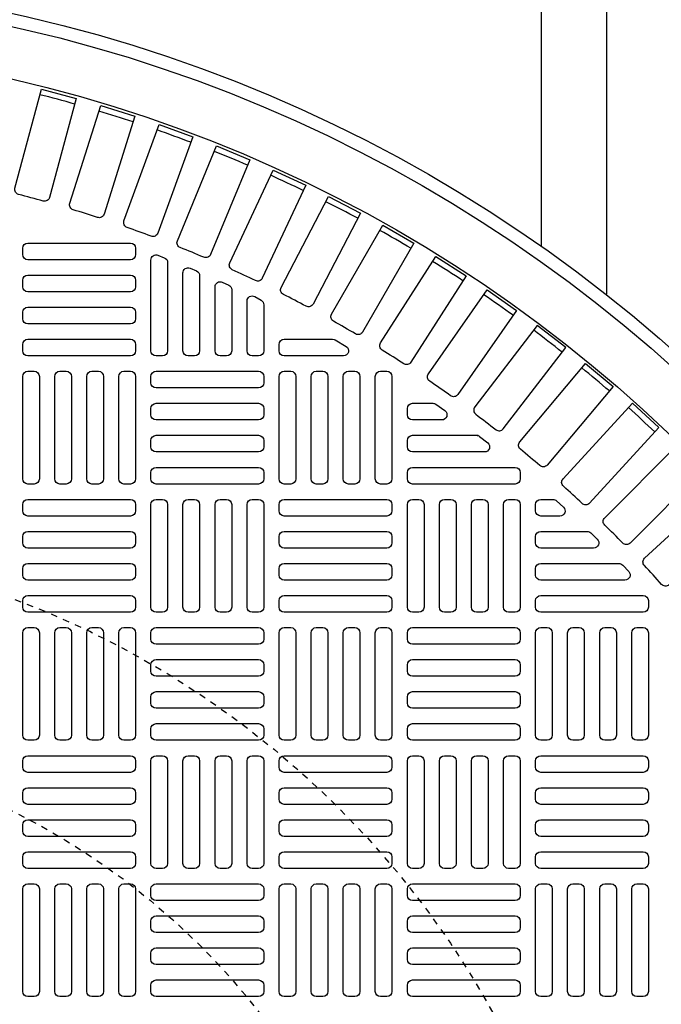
# Model space of a CAD drawing. Extents: x -169 to 7270, y -140 to 2984.
# Tile 656 of 656: x 6532 to 6542, y 1324 to 1339. Entities that reach past the tile are written whole.
import ezdxf

# ---------------------------------------------------------------- set-up
doc = ezdxf.new("R2010")
doc.units = 0
doc.header["$MEASUREMENT"] = 0
doc.linetypes.add('HIDDEN2', pattern=[0.28125, 0.1875, -0.09375])
doc.layers.get('DEFPOINTS').update_dxf_attribs({"linetype": 'CONTINUOUS'})
for name, color, linetype in [('TANK-MANHOLE-COVER-40', 2, 'CONTINUOUS'), ('TANK-MANHOLE-COVER-HATCH-40', 252, 'CONTINUOUS'), ('TANK-SLOPE', 3, 'CONTINUOUS'), ('TANK-UST-RIB', 7, 'CONTINUOUS')]:
    doc.layers.add(name, color=color, linetype=linetype)

msp = doc.modelspace()

# ---------------------------------------------------------------- linework, layer by layer
at = {"layer": 'DEFPOINTS', "color": 8, "linetype": 'HIDDEN2', "ltscale": 0.125}
msp.add_circle((6526.95106, 1317.00983), 14, dxfattribs=at)
msp.add_circle((6526.95106, 1317.00983), 14, dxfattribs=at)
at = {"layer": 'DEFPOINTS', "color": 8, "linetype": 'HIDDEN2', "ltscale": 0.5}
msp.add_circle((6526.95106, 1317.00983), 11, dxfattribs=at)
msp.add_circle((6526.95106, 1317.00983), 11, dxfattribs=at)
at = {"layer": 'TANK-MANHOLE-COVER-40', "color": 4, "linetype": 'Continuous'}
msp.add_circle((6526.95183, 1317.00983), 22.63902, dxfattribs=at)
at = {"layer": 'TANK-MANHOLE-COVER-40', "color": 1, "linetype": 'Continuous'}
msp.add_circle((6526.95183, 1317.00983), 22.44094, dxfattribs=at)
at = {"layer": 'TANK-MANHOLE-COVER-40', "color": 2, "linetype": 'Continuous'}
msp.add_circle((6526.95183, 1317.00983), 21.65354, dxfattribs=at)
at = {"layer": 'TANK-MANHOLE-COVER-HATCH-40', "linetype": 'Continuous'}
for points in [[(6532.30717, 1336.23864, 0.00491171), (6531.92838, 1336.34013, -0.41709369), (6531.87195, 1336.43677), (6532.27979, 1337.95884), (6532.81219, 1337.81619), (6532.40435, 1336.29411, -0.41709369), (6532.30717, 1336.23864)], [(6533.14082, 1335.98674, 0.00491171), (6532.76682, 1336.10466, -0.41709369), (6532.71466, 1336.20366), (6533.1885, 1337.7065), (6533.71417, 1337.54076), (6533.24033, 1336.03792, -0.41709369), (6533.14082, 1335.98674)], [(6533.96269, 1335.69872, 0.00491171), (6533.59419, 1335.83284, -0.41709369), (6533.5464, 1335.93403), (6534.08534, 1337.41476), (6534.60328, 1337.22625), (6534.06434, 1335.74551, -0.41709369), (6533.96269, 1335.69872)], [(6534.77122, 1335.37512, 0.00491171), (6534.40891, 1335.52519, -0.41709369), (6534.36558, 1335.62836), (6534.9686, 1337.08418), (6535.47783, 1336.87326), (6534.87481, 1335.41743, -0.41709369), (6534.77122, 1335.37512)], [(6535.56486, 1335.01656, 0.00491171), (6535.20944, 1335.1823, -0.41709369), (6535.17066, 1335.28726), (6535.8366, 1336.71539), (6536.33614, 1336.48245), (6535.6702, 1335.05432, -0.41709369), (6535.56486, 1335.01656)], [(6536.3421, 1334.62373, 0.00491171), (6535.99426, 1334.80481, -0.41709369), (6535.96008, 1334.91136), (6536.68769, 1336.30909), (6537.1766, 1336.05458), (6536.44899, 1334.65686, -0.41709369), (6536.3421, 1334.62373)], [(6537.10147, 1334.19737, 0.00491171), (6536.76186, 1334.39345, -0.41709369), (6536.73236, 1334.50139), (6537.52025, 1335.86605), (6537.99759, 1335.59046), (6537.2097, 1334.2258, -0.41709369), (6537.10147, 1334.19737)], [(6537.84152, 1333.73829, 0.00491171), (6537.51078, 1333.94899, -0.41709369), (6537.48603, 1334.05812), (6538.33269, 1335.38711), (6538.79755, 1335.09096), (6537.95089, 1333.76197, -0.41709369), (6537.84152, 1333.73829)], [(6538.56084, 1333.24737, 0.00491171), (6538.23961, 1333.4723, -0.41709369), (6538.21964, 1333.5824), (6539.12346, 1334.87319), (6539.57496, 1334.55705), (6538.67114, 1333.26626, -0.41709369), (6538.56084, 1333.24737)], [(6539.25806, 1332.72553, 0.41709369), (6539.36908, 1332.73959), (6540.32835, 1333.98974), (6539.89106, 1334.32527), (6538.9318, 1333.07513, 0.41709369), (6538.94695, 1332.96426, -0.00491171), (6539.25806, 1332.72553)], [(6536.75002, 1334.11613, -0.1342636), (6536.79008, 1334.10517), (6536.95659, 1334.00675, -0.76325856), (6536.91652, 1333.86022), (6536.00695, 1333.86022), (6536.00695, 1333.86022, -0.41421356), (6535.92821, 1333.93896), (6535.92821, 1334.03739), (6535.92821, 1334.03739, -0.41421356), (6536.00695, 1334.11613), (6536.75002, 1334.11613)], [(6539.93186, 1332.17378, 0.00491171), (6539.63145, 1332.42586, -0.41709369), (6539.62115, 1332.53728), (6540.63404, 1333.74439), (6541.05627, 1333.3901), (6540.04338, 1332.18299, -0.41709369), (6539.93186, 1332.17378)], [(6538.29001, 1333.13188, -0.15754945), (6538.33609, 1333.11699), (6538.47249, 1333.01856, -0.72778796), (6538.42641, 1332.87597), (6537.97545, 1332.87597), (6537.97545, 1332.87597, -0.41421356), (6537.89671, 1332.95471), (6537.89671, 1333.05314), (6537.89671, 1333.05314, -0.41421356), (6537.97545, 1333.13188), (6538.29001, 1333.13188)], [(6538.95611, 1332.63975, -0.16819223), (6539.00479, 1332.6229), (6539.12992, 1332.52447, -0.71204699), (6539.08123, 1332.38384), (6537.97545, 1332.38384), (6537.97545, 1332.38384, -0.41421356), (6537.89671, 1332.46258), (6537.89671, 1332.56101), (6537.89671, 1332.56101, -0.41421356), (6537.97545, 1332.63975), (6538.98337, 1332.63975)], [(6541.20409, 1330.9848, 0.00491171), (6540.9268, 1331.26209, -0.41709369), (6540.92625, 1331.37399), (6542.04049, 1332.48823), (6542.43023, 1332.09848), (6541.31599, 1330.98425, -0.41709369), (6541.20409, 1330.9848)]]:
    msp.add_lwpolyline(points, format="xyb", dxfattribs=at)
at = {"layer": 'TANK-MANHOLE-COVER-HATCH-40', "linetype": 'Continuous', "flags": 128}
for points in [[(6533.72348, 1335.41534, -0.41421356), (6533.64474, 1335.3366), (6532.06994, 1335.3366, -0.41421356), (6531.9912, 1335.41534), (6531.9912, 1335.51377, -0.41421356), (6532.06994, 1335.59251), (6533.64474, 1335.59251, -0.41421356), (6533.72348, 1335.51377)], [(6533.72348, 1334.92321, -0.41421356), (6533.64474, 1334.84447), (6532.06994, 1334.84447, -0.41421356), (6531.9912, 1334.92321), (6531.9912, 1335.02164, -0.41421356), (6532.06994, 1335.10038), (6533.64474, 1335.10038, -0.41421356), (6533.72348, 1335.02164)], [(6533.72348, 1334.43109, -0.41421356), (6533.64474, 1334.35235), (6532.06994, 1334.35235, -0.41421356), (6531.9912, 1334.43109), (6531.9912, 1334.52951, -0.41421356), (6532.06994, 1334.60825), (6533.64474, 1334.60825, -0.41421356), (6533.72348, 1334.52951)], [(6533.72348, 1333.93896, -0.41421356), (6533.64474, 1333.86022), (6532.06994, 1333.86022, -0.41421356), (6531.9912, 1333.93896), (6531.9912, 1334.03739, -0.41421356), (6532.06994, 1334.11613), (6533.64474, 1334.11613, -0.41421356), (6533.72348, 1334.03739)], [(6532.06994, 1331.89172, -0.41421356), (6531.9912, 1331.97046), (6531.9912, 1333.54526, -0.41421356), (6532.06994, 1333.624), (6532.16837, 1333.624, -0.41421356), (6532.24711, 1333.54526), (6532.24711, 1331.97046, -0.41421356), (6532.16837, 1331.89172)], [(6532.56207, 1331.89172, -0.41421356), (6532.48333, 1331.97046), (6532.48333, 1333.54526, -0.41421356), (6532.56207, 1333.624), (6532.66049, 1333.624, -0.41421356), (6532.73923, 1333.54526), (6532.73923, 1331.97046, -0.41421356), (6532.66049, 1331.89172)], [(6533.05419, 1331.89172, -0.41421356), (6532.97545, 1331.97046), (6532.97545, 1333.54526, -0.41421356), (6533.05419, 1333.624), (6533.15262, 1333.624, -0.41421356), (6533.23136, 1333.54526), (6533.23136, 1331.97046, -0.41421356), (6533.15262, 1331.89172)], [(6533.54632, 1331.89172, -0.41421356), (6533.46758, 1331.97046), (6533.46758, 1333.54526, -0.41421356), (6533.54632, 1333.624), (6533.64474, 1333.624, -0.41421356), (6533.72348, 1333.54526), (6533.72348, 1331.97046, -0.41421356), (6533.64474, 1331.89172)], [(6533.9597, 1333.54526, -0.41421356), (6534.03844, 1333.624), (6535.61325, 1333.624, -0.41421356), (6535.69199, 1333.54526), (6535.69199, 1333.44684, -0.41421356), (6535.61325, 1333.3681), (6534.03844, 1333.3681, -0.41421356), (6533.9597, 1333.44684)], [(6536.00695, 1331.89172, -0.41421356), (6535.92821, 1331.97046), (6535.92821, 1333.54526, -0.41421356), (6536.00695, 1333.624), (6536.10537, 1333.624, -0.41421356), (6536.18411, 1333.54526), (6536.18411, 1331.97046, -0.41421356), (6536.10537, 1331.89172)], [(6536.49907, 1331.89172, -0.41421356), (6536.42033, 1331.97046), (6536.42033, 1333.54526, -0.41421356), (6536.49907, 1333.624), (6536.5975, 1333.624, -0.41421356), (6536.67624, 1333.54526), (6536.67624, 1331.97046, -0.41421356), (6536.5975, 1331.89172)], [(6536.9912, 1331.89172, -0.41421356), (6536.91246, 1331.97046), (6536.91246, 1333.54526, -0.41421356), (6536.9912, 1333.624), (6537.08963, 1333.624, -0.41421356), (6537.16837, 1333.54526), (6537.16837, 1331.97046, -0.41421356), (6537.08963, 1331.89172)], [(6537.48333, 1331.89172, -0.41421356), (6537.40459, 1331.97046), (6537.40459, 1333.54526, -0.41421356), (6537.48333, 1333.624), (6537.58175, 1333.624, -0.41421356), (6537.66049, 1333.54526), (6537.66049, 1331.97046, -0.41421356), (6537.58175, 1331.89172)], [(6533.9597, 1333.05314, -0.41421356), (6534.03844, 1333.13188), (6535.61325, 1333.13188, -0.41421356), (6535.69199, 1333.05314), (6535.69199, 1332.95471, -0.41421356), (6535.61325, 1332.87597), (6534.03844, 1332.87597, -0.41421356), (6533.9597, 1332.95471)], [(6533.9597, 1332.56101, -0.41421356), (6534.03844, 1332.63975), (6535.61325, 1332.63975, -0.41421356), (6535.69199, 1332.56101), (6535.69199, 1332.46258, -0.41421356), (6535.61325, 1332.38384), (6534.03844, 1332.38384, -0.41421356), (6533.9597, 1332.46258)], [(6533.9597, 1332.06888, -0.41421356), (6534.03844, 1332.14762), (6535.61325, 1332.14762, -0.41421356), (6535.69199, 1332.06888), (6535.69199, 1331.97046, -0.41421356), (6535.61325, 1331.89172), (6534.03844, 1331.89172, -0.41421356), (6533.9597, 1331.97046)], [(6533.72348, 1331.47833, -0.41421356), (6533.64474, 1331.39959), (6532.06994, 1331.39959, -0.41421356), (6531.9912, 1331.47833), (6531.9912, 1331.57676, -0.41421356), (6532.06994, 1331.6555), (6533.64474, 1331.6555, -0.41421356), (6533.72348, 1331.57676)], [(6534.03844, 1329.92321, -0.41421356), (6533.9597, 1330.00195), (6533.9597, 1331.57676, -0.41421356), (6534.03844, 1331.6555), (6534.13687, 1331.6555, -0.41421356), (6534.21561, 1331.57676), (6534.21561, 1330.00195, -0.41421356), (6534.13687, 1329.92321)], [(6534.53057, 1329.92321, -0.41421356), (6534.45183, 1330.00195), (6534.45183, 1331.57676, -0.41421356), (6534.53057, 1331.6555), (6534.629, 1331.6555, -0.41421356), (6534.70774, 1331.57676), (6534.70774, 1330.00195, -0.41421356), (6534.629, 1329.92321)], [(6535.0227, 1329.92321, -0.41421356), (6534.94396, 1330.00195), (6534.94396, 1331.57676, -0.41421356), (6535.0227, 1331.6555), (6535.12112, 1331.6555, -0.41421356), (6535.19986, 1331.57676), (6535.19986, 1330.00195, -0.41421356), (6535.12112, 1329.92321)], [(6535.51482, 1329.92321, -0.41421356), (6535.43608, 1330.00195), (6535.43608, 1331.57676, -0.41421356), (6535.51482, 1331.6555), (6535.61325, 1331.6555, -0.41421356), (6535.69199, 1331.57676), (6535.69199, 1330.00195, -0.41421356), (6535.61325, 1329.92321)], [(6537.66049, 1331.47833, -0.41421356), (6537.58175, 1331.39959), (6536.00695, 1331.39959, -0.41421356), (6535.92821, 1331.47833), (6535.92821, 1331.57676, -0.41421356), (6536.00695, 1331.6555), (6537.58175, 1331.6555, -0.41421356), (6537.66049, 1331.57676)], [(6537.97545, 1329.92321, -0.41421356), (6537.89671, 1330.00195), (6537.89671, 1331.57676, -0.41421356), (6537.97545, 1331.6555), (6538.07388, 1331.6555, -0.41421356), (6538.15262, 1331.57676), (6538.15262, 1330.00195, -0.41421356), (6538.07388, 1329.92321)], [(6538.46758, 1329.92321, -0.41421356), (6538.38884, 1330.00195), (6538.38884, 1331.57676, -0.41421356), (6538.46758, 1331.6555), (6538.566, 1331.6555, -0.41421356), (6538.64474, 1331.57676), (6538.64474, 1330.00195, -0.41421356), (6538.566, 1329.92321)], [(6538.9597, 1329.92321, -0.41421356), (6538.88096, 1330.00195), (6538.88096, 1331.57676, -0.41421356), (6538.9597, 1331.6555), (6539.05813, 1331.6555, -0.41421356), (6539.13687, 1331.57676), (6539.13687, 1330.00195, -0.41421356), (6539.05813, 1329.92321)], [(6539.45183, 1329.92321, -0.41421356), (6539.37309, 1330.00195), (6539.37309, 1331.57676, -0.41421356), (6539.45183, 1331.6555), (6539.55026, 1331.6555, -0.41421356), (6539.629, 1331.57676), (6539.629, 1330.00195, -0.41421356), (6539.55026, 1329.92321)], [(6533.72348, 1330.98621, -0.41421356), (6533.64474, 1330.90747), (6532.06994, 1330.90747, -0.41421356), (6531.9912, 1330.98621), (6531.9912, 1331.08463, -0.41421356), (6532.06994, 1331.16337), (6533.64474, 1331.16337, -0.41421356), (6533.72348, 1331.08463)], [(6537.66049, 1330.98621, -0.41421356), (6537.58175, 1330.90747), (6536.00695, 1330.90747, -0.41421356), (6535.92821, 1330.98621), (6535.92821, 1331.08463, -0.41421356), (6536.00695, 1331.16337), (6537.58175, 1331.16337, -0.41421356), (6537.66049, 1331.08463)], [(6533.72348, 1330.49408, -0.41421356), (6533.64474, 1330.41534), (6532.06994, 1330.41534, -0.41421356), (6531.9912, 1330.49408), (6531.9912, 1330.59251, -0.41421356), (6532.06994, 1330.67125), (6533.64474, 1330.67125, -0.41421356), (6533.72348, 1330.59251)], [(6537.66049, 1330.49408, -0.41421356), (6537.58175, 1330.41534), (6536.00695, 1330.41534, -0.41421356), (6535.92821, 1330.49408), (6535.92821, 1330.59251, -0.41421356), (6536.00695, 1330.67125), (6537.58175, 1330.67125, -0.41421356), (6537.66049, 1330.59251)], [(6533.72348, 1330.00195, -0.41421356), (6533.64474, 1329.92321), (6532.06994, 1329.92321, -0.41421356), (6531.9912, 1330.00195), (6531.9912, 1330.10038, -0.41421356), (6532.06994, 1330.17912), (6533.64474, 1330.17912, -0.41421356), (6533.72348, 1330.10038)], [(6537.66049, 1330.00195, -0.41421356), (6537.58175, 1329.92321), (6536.00695, 1329.92321, -0.41421356), (6535.92821, 1330.00195), (6535.92821, 1330.10038, -0.41421356), (6536.00695, 1330.17912), (6537.58175, 1330.17912, -0.41421356), (6537.66049, 1330.10038)], [(6532.06994, 1327.95471, -0.41421356), (6531.9912, 1328.03345), (6531.9912, 1329.60825, -0.41421356), (6532.06994, 1329.68699), (6532.16837, 1329.68699, -0.41421356), (6532.24711, 1329.60825), (6532.24711, 1328.03345, -0.41421356), (6532.16837, 1327.95471)], [(6532.56207, 1327.95471, -0.41421356), (6532.48333, 1328.03345), (6532.48333, 1329.60825, -0.41421356), (6532.56207, 1329.68699), (6532.66049, 1329.68699, -0.41421356), (6532.73923, 1329.60825), (6532.73923, 1328.03345, -0.41421356), (6532.66049, 1327.95471)], [(6533.05419, 1327.95471, -0.41421356), (6532.97545, 1328.03345), (6532.97545, 1329.60825, -0.41421356), (6533.05419, 1329.68699), (6533.15262, 1329.68699, -0.41421356), (6533.23136, 1329.60825), (6533.23136, 1328.03345, -0.41421356), (6533.15262, 1327.95471)], [(6533.54632, 1327.95471, -0.41421356), (6533.46758, 1328.03345), (6533.46758, 1329.60825, -0.41421356), (6533.54632, 1329.68699), (6533.64474, 1329.68699, -0.41421356), (6533.72348, 1329.60825), (6533.72348, 1328.03345, -0.41421356), (6533.64474, 1327.95471)], [(6533.9597, 1329.60825, -0.41421356), (6534.03844, 1329.68699), (6535.61325, 1329.68699, -0.41421356), (6535.69199, 1329.60825), (6535.69199, 1329.50983, -0.41421356), (6535.61325, 1329.43109), (6534.03844, 1329.43109, -0.41421356), (6533.9597, 1329.50983)], [(6536.00695, 1327.95471, -0.41421356), (6535.92821, 1328.03345), (6535.92821, 1329.60825, -0.41421356), (6536.00695, 1329.68699), (6536.10537, 1329.68699, -0.41421356), (6536.18411, 1329.60825), (6536.18411, 1328.03345, -0.41421356), (6536.10537, 1327.95471)], [(6536.49907, 1327.95471, -0.41421356), (6536.42033, 1328.03345), (6536.42033, 1329.60825, -0.41421356), (6536.49907, 1329.68699), (6536.5975, 1329.68699, -0.41421356), (6536.67624, 1329.60825), (6536.67624, 1328.03345, -0.41421356), (6536.5975, 1327.95471)], [(6536.9912, 1327.95471, -0.41421356), (6536.91246, 1328.03345), (6536.91246, 1329.60825, -0.41421356), (6536.9912, 1329.68699), (6537.08963, 1329.68699, -0.41421356), (6537.16837, 1329.60825), (6537.16837, 1328.03345, -0.41421356), (6537.08963, 1327.95471)], [(6537.48333, 1327.95471, -0.41421356), (6537.40459, 1328.03345), (6537.40459, 1329.60825, -0.41421356), (6537.48333, 1329.68699), (6537.58175, 1329.68699, -0.41421356), (6537.66049, 1329.60825), (6537.66049, 1328.03345, -0.41421356), (6537.58175, 1327.95471)], [(6537.89671, 1329.60825, -0.41421356), (6537.97545, 1329.68699), (6539.55026, 1329.68699, -0.41421356), (6539.629, 1329.60825), (6539.629, 1329.50983, -0.41421356), (6539.55026, 1329.43109), (6537.97545, 1329.43109, -0.41421356), (6537.89671, 1329.50983)], [(6539.94396, 1327.95471, -0.41421356), (6539.86522, 1328.03345), (6539.86522, 1329.60825, -0.41421356), (6539.94396, 1329.68699), (6540.04238, 1329.68699, -0.41421356), (6540.12112, 1329.60825), (6540.12112, 1328.03345, -0.41421356), (6540.04238, 1327.95471)], [(6540.43608, 1327.95471, -0.41421356), (6540.35734, 1328.03345), (6540.35734, 1329.60825, -0.41421356), (6540.43608, 1329.68699), (6540.53451, 1329.68699, -0.41421356), (6540.61325, 1329.60825), (6540.61325, 1328.03345, -0.41421356), (6540.53451, 1327.95471)], [(6540.92821, 1327.95471, -0.41421356), (6540.84947, 1328.03345), (6540.84947, 1329.60825, -0.41421356), (6540.92821, 1329.68699), (6541.02663, 1329.68699, -0.41421356), (6541.10537, 1329.60825), (6541.10537, 1328.03345, -0.41421356), (6541.02663, 1327.95471)], [(6541.42033, 1327.95471, -0.41421356), (6541.34159, 1328.03345), (6541.34159, 1329.60825, -0.41421356), (6541.42033, 1329.68699), (6541.51876, 1329.68699, -0.41421356), (6541.5975, 1329.60825), (6541.5975, 1328.03345, -0.41421356), (6541.51876, 1327.95471)], [(6533.9597, 1329.11613, -0.41421356), (6534.03844, 1329.19487), (6535.61325, 1329.19487, -0.41421356), (6535.69199, 1329.11613), (6535.69199, 1329.0177, -0.41421356), (6535.61325, 1328.93896), (6534.03844, 1328.93896, -0.41421356), (6533.9597, 1329.0177)], [(6537.89671, 1329.11613, -0.41421356), (6537.97545, 1329.19487), (6539.55026, 1329.19487, -0.41421356), (6539.629, 1329.11613), (6539.629, 1329.0177, -0.41421356), (6539.55026, 1328.93896), (6537.97545, 1328.93896, -0.41421356), (6537.89671, 1329.0177)], [(6533.9597, 1328.624, -0.41421356), (6534.03844, 1328.70274), (6535.61325, 1328.70274, -0.41421356), (6535.69199, 1328.624), (6535.69199, 1328.52558, -0.41421356), (6535.61325, 1328.44684), (6534.03844, 1328.44684, -0.41421356), (6533.9597, 1328.52558)], [(6537.89671, 1328.624, -0.41421356), (6537.97545, 1328.70274), (6539.55026, 1328.70274, -0.41421356), (6539.629, 1328.624), (6539.629, 1328.52558, -0.41421356), (6539.55026, 1328.44684), (6537.97545, 1328.44684, -0.41421356), (6537.89671, 1328.52558)], [(6533.9597, 1328.13188, -0.41421356), (6534.03844, 1328.21062), (6535.61325, 1328.21062, -0.41421356), (6535.69199, 1328.13188), (6535.69199, 1328.03345, -0.41421356), (6535.61325, 1327.95471), (6534.03844, 1327.95471, -0.41421356), (6533.9597, 1328.03345)], [(6537.89671, 1328.13188, -0.41421356), (6537.97545, 1328.21062), (6539.55026, 1328.21062, -0.41421356), (6539.629, 1328.13188), (6539.629, 1328.03345, -0.41421356), (6539.55026, 1327.95471), (6537.97545, 1327.95471, -0.41421356), (6537.89671, 1328.03345)], [(6533.72348, 1327.54132, -0.41421356), (6533.64474, 1327.46258), (6532.06994, 1327.46258, -0.41421356), (6531.9912, 1327.54132), (6531.9912, 1327.63975, -0.41421356), (6532.06994, 1327.71849), (6533.64474, 1327.71849, -0.41421356), (6533.72348, 1327.63975)], [(6534.03844, 1325.98621, -0.41421356), (6533.9597, 1326.06495), (6533.9597, 1327.63975, -0.41421356), (6534.03844, 1327.71849), (6534.13687, 1327.71849, -0.41421356), (6534.21561, 1327.63975), (6534.21561, 1326.06495, -0.41421356), (6534.13687, 1325.98621)], [(6534.53057, 1325.98621, -0.41421356), (6534.45183, 1326.06495), (6534.45183, 1327.63975, -0.41421356), (6534.53057, 1327.71849), (6534.629, 1327.71849, -0.41421356), (6534.70774, 1327.63975), (6534.70774, 1326.06495, -0.41421356), (6534.629, 1325.98621)], [(6535.0227, 1325.98621, -0.41421356), (6534.94396, 1326.06495), (6534.94396, 1327.63975, -0.41421356), (6535.0227, 1327.71849), (6535.12112, 1327.71849, -0.41421356), (6535.19986, 1327.63975), (6535.19986, 1326.06495, -0.41421356), (6535.12112, 1325.98621)], [(6535.51482, 1325.98621, -0.41421356), (6535.43608, 1326.06495), (6535.43608, 1327.63975, -0.41421356), (6535.51482, 1327.71849), (6535.61325, 1327.71849, -0.41421356), (6535.69199, 1327.63975), (6535.69199, 1326.06495, -0.41421356), (6535.61325, 1325.98621)], [(6537.66049, 1327.54132, -0.41421356), (6537.58175, 1327.46258), (6536.00695, 1327.46258, -0.41421356), (6535.92821, 1327.54132), (6535.92821, 1327.63975, -0.41421356), (6536.00695, 1327.71849), (6537.58175, 1327.71849, -0.41421356), (6537.66049, 1327.63975)], [(6537.97545, 1325.98621, -0.41421356), (6537.89671, 1326.06495), (6537.89671, 1327.63975, -0.41421356), (6537.97545, 1327.71849), (6538.07388, 1327.71849, -0.41421356), (6538.15262, 1327.63975), (6538.15262, 1326.06495, -0.41421356), (6538.07388, 1325.98621)], [(6538.46758, 1325.98621, -0.41421356), (6538.38884, 1326.06495), (6538.38884, 1327.63975, -0.41421356), (6538.46758, 1327.71849), (6538.566, 1327.71849, -0.41421356), (6538.64474, 1327.63975), (6538.64474, 1326.06495, -0.41421356), (6538.566, 1325.98621)], [(6538.9597, 1325.98621, -0.41421356), (6538.88096, 1326.06495), (6538.88096, 1327.63975, -0.41421356), (6538.9597, 1327.71849), (6539.05813, 1327.71849, -0.41421356), (6539.13687, 1327.63975), (6539.13687, 1326.06495, -0.41421356), (6539.05813, 1325.98621)], [(6539.45183, 1325.98621, -0.41421356), (6539.37309, 1326.06495), (6539.37309, 1327.63975, -0.41421356), (6539.45183, 1327.71849), (6539.55026, 1327.71849, -0.41421356), (6539.629, 1327.63975), (6539.629, 1326.06495, -0.41421356), (6539.55026, 1325.98621)], [(6541.5975, 1327.54132, -0.41421356), (6541.51876, 1327.46258), (6539.94396, 1327.46258, -0.41421356), (6539.86522, 1327.54132), (6539.86522, 1327.63975, -0.41421356), (6539.94396, 1327.71849), (6541.51876, 1327.71849, -0.41421356), (6541.5975, 1327.63975)], [(6533.72348, 1327.0492, -0.41421356), (6533.64474, 1326.97046), (6532.06994, 1326.97046, -0.41421356), (6531.9912, 1327.0492), (6531.9912, 1327.14762, -0.41421356), (6532.06994, 1327.22636), (6533.64474, 1327.22636, -0.41421356), (6533.72348, 1327.14762)], [(6537.66049, 1327.0492, -0.41421356), (6537.58175, 1326.97046), (6536.00695, 1326.97046, -0.41421356), (6535.92821, 1327.0492), (6535.92821, 1327.14762, -0.41421356), (6536.00695, 1327.22636), (6537.58175, 1327.22636, -0.41421356), (6537.66049, 1327.14762)], [(6541.5975, 1327.0492, -0.41421356), (6541.51876, 1326.97046), (6539.94396, 1326.97046, -0.41421356), (6539.86522, 1327.0492), (6539.86522, 1327.14762, -0.41421356), (6539.94396, 1327.22636), (6541.51876, 1327.22636, -0.41421356), (6541.5975, 1327.14762)], [(6533.72348, 1326.55707, -0.41421356), (6533.64474, 1326.47833), (6532.06994, 1326.47833, -0.41421356), (6531.9912, 1326.55707), (6531.9912, 1326.6555, -0.41421356), (6532.06994, 1326.73424), (6533.64474, 1326.73424, -0.41421356), (6533.72348, 1326.6555)], [(6537.66049, 1326.55707, -0.41421356), (6537.58175, 1326.47833), (6536.00695, 1326.47833, -0.41421356), (6535.92821, 1326.55707), (6535.92821, 1326.6555, -0.41421356), (6536.00695, 1326.73424), (6537.58175, 1326.73424, -0.41421356), (6537.66049, 1326.6555)], [(6541.5975, 1326.55707, -0.41421356), (6541.51876, 1326.47833), (6539.94396, 1326.47833, -0.41421356), (6539.86522, 1326.55707), (6539.86522, 1326.6555, -0.41421356), (6539.94396, 1326.73424), (6541.51876, 1326.73424, -0.41421356), (6541.5975, 1326.6555)], [(6533.72348, 1326.06495, -0.41421356), (6533.64474, 1325.98621), (6532.06994, 1325.98621, -0.41421356), (6531.9912, 1326.06495), (6531.9912, 1326.16337, -0.41421356), (6532.06994, 1326.24211), (6533.64474, 1326.24211, -0.41421356), (6533.72348, 1326.16337)], [(6537.66049, 1326.06495, -0.41421356), (6537.58175, 1325.98621), (6536.00695, 1325.98621, -0.41421356), (6535.92821, 1326.06495), (6535.92821, 1326.16337, -0.41421356), (6536.00695, 1326.24211), (6537.58175, 1326.24211, -0.41421356), (6537.66049, 1326.16337)], [(6541.5975, 1326.06495, -0.41421356), (6541.51876, 1325.98621), (6539.94396, 1325.98621, -0.41421356), (6539.86522, 1326.06495), (6539.86522, 1326.16337, -0.41421356), (6539.94396, 1326.24211), (6541.51876, 1326.24211, -0.41421356), (6541.5975, 1326.16337)], [(6532.06994, 1324.0177, -0.41421356), (6531.9912, 1324.09644), (6531.9912, 1325.67125, -0.41421356), (6532.06994, 1325.74999), (6532.16837, 1325.74999, -0.41421356), (6532.24711, 1325.67125), (6532.24711, 1324.09644, -0.41421356), (6532.16837, 1324.0177)], [(6532.56207, 1324.0177, -0.41421356), (6532.48333, 1324.09644), (6532.48333, 1325.67125, -0.41421356), (6532.56207, 1325.74999), (6532.66049, 1325.74999, -0.41421356), (6532.73923, 1325.67125), (6532.73923, 1324.09644, -0.41421356), (6532.66049, 1324.0177)], [(6533.05419, 1324.0177, -0.41421356), (6532.97545, 1324.09644), (6532.97545, 1325.67125, -0.41421356), (6533.05419, 1325.74999), (6533.15262, 1325.74999, -0.41421356), (6533.23136, 1325.67125), (6533.23136, 1324.09644, -0.41421356), (6533.15262, 1324.0177)], [(6533.54632, 1324.0177, -0.41421356), (6533.46758, 1324.09644), (6533.46758, 1325.67125, -0.41421356), (6533.54632, 1325.74999), (6533.64474, 1325.74999, -0.41421356), (6533.72348, 1325.67125), (6533.72348, 1324.09644, -0.41421356), (6533.64474, 1324.0177)], [(6533.9597, 1325.67125, -0.41421356), (6534.03844, 1325.74999), (6535.61325, 1325.74999, -0.41421356), (6535.69199, 1325.67125), (6535.69199, 1325.57282, -0.41421356), (6535.61325, 1325.49408), (6534.03844, 1325.49408, -0.41421356), (6533.9597, 1325.57282)], [(6536.00695, 1324.0177, -0.41421356), (6535.92821, 1324.09644), (6535.92821, 1325.67125, -0.41421356), (6536.00695, 1325.74999), (6536.10537, 1325.74999, -0.41421356), (6536.18411, 1325.67125), (6536.18411, 1324.09644, -0.41421356), (6536.10537, 1324.0177)], [(6536.49907, 1324.0177, -0.41421356), (6536.42033, 1324.09644), (6536.42033, 1325.67125, -0.41421356), (6536.49907, 1325.74999), (6536.5975, 1325.74999, -0.41421356), (6536.67624, 1325.67125), (6536.67624, 1324.09644, -0.41421356), (6536.5975, 1324.0177)], [(6536.9912, 1324.0177, -0.41421356), (6536.91246, 1324.09644), (6536.91246, 1325.67125, -0.41421356), (6536.9912, 1325.74999), (6537.08963, 1325.74999, -0.41421356), (6537.16837, 1325.67125), (6537.16837, 1324.09644, -0.41421356), (6537.08963, 1324.0177)], [(6537.48333, 1324.0177, -0.41421356), (6537.40459, 1324.09644), (6537.40459, 1325.67125, -0.41421356), (6537.48333, 1325.74999), (6537.58175, 1325.74999, -0.41421356), (6537.66049, 1325.67125), (6537.66049, 1324.09644, -0.41421356), (6537.58175, 1324.0177)], [(6537.89671, 1325.67125, -0.41421356), (6537.97545, 1325.74999), (6539.55026, 1325.74999, -0.41421356), (6539.629, 1325.67125), (6539.629, 1325.57282, -0.41421356), (6539.55026, 1325.49408), (6537.97545, 1325.49408, -0.41421356), (6537.89671, 1325.57282)], [(6539.94396, 1324.0177, -0.41421356), (6539.86522, 1324.09644), (6539.86522, 1325.67125, -0.41421356), (6539.94396, 1325.74999), (6540.04238, 1325.74999, -0.41421356), (6540.12112, 1325.67125), (6540.12112, 1324.09644, -0.41421356), (6540.04238, 1324.0177)], [(6540.43608, 1324.0177, -0.41421356), (6540.35734, 1324.09644), (6540.35734, 1325.67125, -0.41421356), (6540.43608, 1325.74999), (6540.53451, 1325.74999, -0.41421356), (6540.61325, 1325.67125), (6540.61325, 1324.09644, -0.41421356), (6540.53451, 1324.0177)], [(6540.92821, 1324.0177, -0.41421356), (6540.84947, 1324.09644), (6540.84947, 1325.67125, -0.41421356), (6540.92821, 1325.74999), (6541.02663, 1325.74999, -0.41421356), (6541.10537, 1325.67125), (6541.10537, 1324.09644, -0.41421356), (6541.02663, 1324.0177)], [(6541.42033, 1324.0177, -0.41421356), (6541.34159, 1324.09644), (6541.34159, 1325.67125, -0.41421356), (6541.42033, 1325.74999), (6541.51876, 1325.74999, -0.41421356), (6541.5975, 1325.67125), (6541.5975, 1324.09644, -0.41421356), (6541.51876, 1324.0177)], [(6533.9597, 1325.17912, -0.41421356), (6534.03844, 1325.25786), (6535.61325, 1325.25786, -0.41421356), (6535.69199, 1325.17912), (6535.69199, 1325.08069, -0.41421356), (6535.61325, 1325.00195), (6534.03844, 1325.00195, -0.41421356), (6533.9597, 1325.08069)], [(6537.89671, 1325.17912, -0.41421356), (6537.97545, 1325.25786), (6539.55026, 1325.25786, -0.41421356), (6539.629, 1325.17912), (6539.629, 1325.08069, -0.41421356), (6539.55026, 1325.00195), (6537.97545, 1325.00195, -0.41421356), (6537.89671, 1325.08069)], [(6533.9597, 1324.68699, -0.41421356), (6534.03844, 1324.76573), (6535.61325, 1324.76573, -0.41421356), (6535.69199, 1324.68699), (6535.69199, 1324.58857, -0.41421356), (6535.61325, 1324.50983), (6534.03844, 1324.50983, -0.41421356), (6533.9597, 1324.58857)], [(6537.89671, 1324.68699, -0.41421356), (6537.97545, 1324.76573), (6539.55026, 1324.76573, -0.41421356), (6539.629, 1324.68699), (6539.629, 1324.58857, -0.41421356), (6539.55026, 1324.50983), (6537.97545, 1324.50983, -0.41421356), (6537.89671, 1324.58857)], [(6533.9597, 1324.19487, -0.41421356), (6534.03844, 1324.27361), (6535.61325, 1324.27361, -0.41421356), (6535.69199, 1324.19487), (6535.69199, 1324.09644, -0.41421356), (6535.61325, 1324.0177), (6534.03844, 1324.0177, -0.41421356), (6533.9597, 1324.09644)], [(6537.89671, 1324.19487, -0.41421356), (6537.97545, 1324.27361), (6539.55026, 1324.27361, -0.41421356), (6539.629, 1324.19487), (6539.629, 1324.09644, -0.41421356), (6539.55026, 1324.0177), (6537.97545, 1324.0177, -0.41421356), (6537.89671, 1324.09644)]]:
    msp.add_lwpolyline(points, format="xyb", close=True, dxfattribs=at)
at = {"layer": 'TANK-MANHOLE-COVER-HATCH-40', "linetype": 'Continuous'}
for points in [[(6534.03844, 1333.86022, -0.41421356), (6533.9597, 1333.93896), (6533.9597, 1335.33233, -0.52729524), (6534.06693, 1335.40573), (6534.16536, 1335.36754, -0.30950451), (6534.21561, 1335.29413), (6534.21561, 1333.93896), (6534.21561, 1333.93896, -0.41421356), (6534.13687, 1333.86022), (6534.03844, 1333.86022)], [(6534.53057, 1333.86022, -0.41421356), (6534.45183, 1333.93896), (6534.45183, 1335.13429, -0.53592322), (6534.56102, 1335.20691), (6534.65945, 1335.16563, -0.30214843), (6534.70774, 1335.09302), (6534.70774, 1333.93896), (6534.70774, 1333.93896, -0.41421356), (6534.629, 1333.86022), (6534.53057, 1333.86022)], [(6535.0227, 1333.86022, -0.41421356), (6534.94396, 1333.93896), (6534.94396, 1334.92056, -0.54471323), (6535.05511, 1334.99231), (6535.15354, 1334.94785, -0.2947387), (6535.19986, 1334.87609), (6535.19986, 1333.93896), (6535.19986, 1333.93896, -0.41421356), (6535.12112, 1333.86022), (6535.0227, 1333.86022)], [(6535.69199, 1334.64662), (6535.69199, 1333.93896), (6535.69199, 1333.93896, -0.41421356), (6535.61325, 1333.86022), (6535.51482, 1333.86022), (6535.51482, 1333.86022, -0.41421356), (6535.43608, 1333.93896), (6535.43608, 1334.70344, -0.57735027), (6535.55419, 1334.77163), (6535.65262, 1334.71481, -0.26794919)], [(6540.28639, 1331.96988), (6541.35097, 1333.13165), (6541.75734, 1332.75928), (6540.69277, 1331.5975, -0.41709369), (6540.58095, 1331.59317, 0.00491171), (6540.29182, 1331.85811, -0.41709369)], [(6537.89671, 1332.06888, -0.41421356), (6537.97545, 1332.14762), (6539.55026, 1332.14762, -0.41421356), (6539.629, 1332.06888), (6539.629, 1331.97046, -0.41421356), (6539.55026, 1331.89172), (6537.97545, 1331.89172, -0.41421356), (6537.89671, 1331.97046)], [(6541.5395, 1330.75076), (6542.70128, 1331.81534), (6543.07366, 1331.40897), (6541.91188, 1330.34439, -0.41709369), (6541.80011, 1330.34982, 0.00491171), (6541.53517, 1330.63895, -0.41709369)], [(6539.94396, 1331.6555), (6540.13312, 1331.6555, -0.1880618), (6540.18642, 1331.63472), (6540.29344, 1331.53629, -0.68341411), (6540.24014, 1331.39959), (6539.94396, 1331.39959), (6539.94396, 1331.39959, -0.41421356), (6539.86522, 1331.47833), (6539.86522, 1331.57676), (6539.86522, 1331.57676, -0.41421356)], [(6539.94396, 1331.16337), (6540.65736, 1331.16337, -0.19743793), (6540.71272, 1331.14062), (6540.81227, 1331.0422, -0.67023271), (6540.75691, 1330.90747), (6539.94396, 1330.90747), (6539.94396, 1330.90747, -0.41421356), (6539.86522, 1330.98621), (6539.86522, 1331.08463), (6539.86522, 1331.08463, -0.41421356)], [(6539.94396, 1330.67125), (6541.14523, 1330.67125, -0.20651443), (6541.20251, 1330.64653), (6541.29534, 1330.54811, -0.6576677), (6541.23807, 1330.41534), (6539.94396, 1330.41534), (6539.94396, 1330.41534, -0.41421356), (6539.86522, 1330.49408), (6539.86522, 1330.59251), (6539.86522, 1330.59251, -0.41421356)], [(6539.94396, 1330.17912), (6541.51876, 1330.17912, -0.41421356), (6541.5975, 1330.10038), (6541.5975, 1330.00195, -0.41421356), (6541.51876, 1329.92321), (6539.94396, 1329.92321, -0.41421356), (6539.86522, 1330.00195), (6539.86522, 1330.10038, -0.41421356)]]:
    msp.add_lwpolyline(points, format="xyb", close=True, dxfattribs=at)
for start, end in [(74.266426, 75.733574), (71.766426, 73.233574), (69.266426, 70.733574), (66.766426, 68.233574), (64.266426, 65.733574), (61.766426, 63.233574), (59.266426, 60.733574), (56.766426, 58.233574), (54.266426, 55.733574), (51.766426, 53.233574), (49.266426, 50.733574), (46.766426, 48.233574)]:
    msp.add_arc((6526.95183, 1317.00983), 21.52559, start, end, dxfattribs=at)
at = {"layer": 'TANK-SLOPE'}
msp.add_circle((6526.95183, 1317.00983), 34.63902, dxfattribs=at)
at = {"layer": 'TANK-UST-RIB'}
for p, q in [((6540.95183, 1380.01839), (6540.95183, 1334.80955)), ((6539.95183, 1378.01839), (6539.95183, 1335.55283))]:
    msp.add_line(p, q, dxfattribs=at)

doc.saveas('drawing.dxf')
